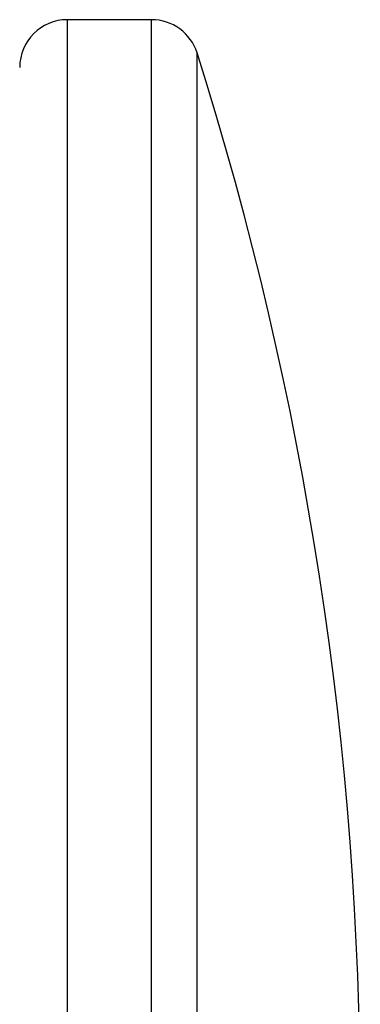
# Paper-space layout 'Sheet' of a CAD drawing. Header units: inches. Extents: x 0.2 to 10.8, y 0.2 to 8.3.
# Tile 494 of 545: x 7.3159 to 7.3259, y 6.8169 to 6.8459. Entities that reach past the tile are written whole.
import ezdxf

# ---------------------------------------------------------------- set-up
doc = ezdxf.new("R2010")
doc.units = ezdxf.units.IN
doc.header["$MEASUREMENT"] = 0
doc.layers.get('0').update_dxf_attribs({"lineweight": 5})

psp = doc.layouts.new('Sheet')

# ---------------------------------------------------------------- linework, layer by layer
at = {"color": 0, "linetype": 'ByBlock', "lineweight": -3}
for p, q in [((7.317277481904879, 6.781873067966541), (7.317277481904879, 6.845873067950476)), ((7.319751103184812, 6.845873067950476), (7.317277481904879, 6.845873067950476)), ((7.319751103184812, 6.781873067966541), (7.319751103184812, 6.845873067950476)), ((7.321085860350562, 6.78285066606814), (7.321085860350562, 6.844895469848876))]:
    psp.add_line(p, q, dxfattribs=at)
for centre, radius, start, end in [((7.317277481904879, 6.844473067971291), 0.0014, 90, 180), ((7.319751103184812, 6.844473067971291), 0.0014, 17.56067769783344, 90), ((7.223057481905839, 6.813873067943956), 0.10282, 342.4393223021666, 17.56067769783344)]:
    psp.add_arc(centre, radius, start, end, dxfattribs=at)

doc.saveas('drawing.dxf')
